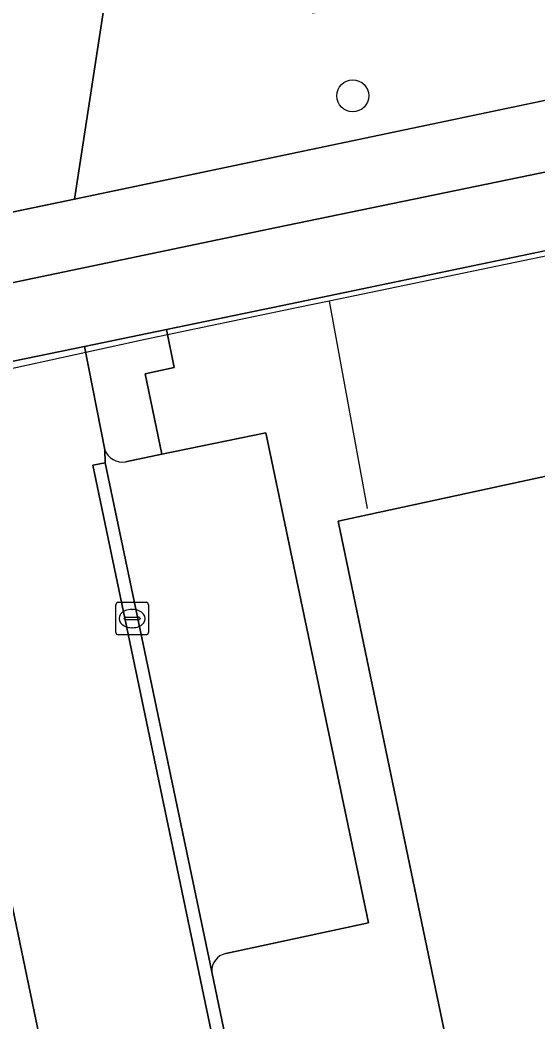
# Model space of a CAD drawing. Extents: x 162989 to 165008, y 383432 to 384338.
# Drawn here: x 164373.39 to 164389.31, y 384187.96 to 384218.73 of the extents above; entities that cross this region are included whole.
import ezdxf

# ---------------------------------------------------------------- set-up
doc = ezdxf.new("R2010")
doc.units = 0
for name, color, linetype in [('IMGEO_Berm_groen', 7, 'Continuous'), ('IMGEO_Boom', 7, 'Continuous'), ('IMGEO_Erf', 7, 'Continuous'), ('IMGEO_Fietspad_open', 7, 'Continuous'), ('IMGEO_Hek', 7, 'Continuous'), ('IMGEO_Kolk', 7, 'Continuous'), ('IMGEO_Pand', 7, 'Continuous'), ('IMGEO_Parkeervlak_open', 7, 'Continuous'), ('IMGEO_Rijbaan_lokaal_open', 7, 'Continuous'), ('IMGEO_Voetpad_open', 7, 'Continuous')]:
    doc.layers.add(name, color=color, linetype=linetype)

msp = doc.modelspace()

# ---------------------------------------------------------------- linework, layer by layer
at = {"layer": 'IMGEO_Berm_groen'}
msp.add_lwpolyline([(164621.862, 384264.76), (164620.492, 384268.471), (164555.467, 384255.002), (164524.903, 384248.631), (164464.53, 384236.083), (164421.896, 384227.192), (164390.88, 384220.716), (164382.4, 384218.944), (164379.422, 384220.92), (164376.14, 384220.234), (164375.058, 384213.228), (164420.474, 384222.769), (164455.91, 384230.094), (164518.367, 384243.06), (164546.942, 384249.063), (164601.668, 384260.367), (164614.911, 384263.179), (164620.253, 384264.419)], close=True, dxfattribs=at)
at = {"layer": 'IMGEO_Boom'}
msp.add_circle((164383.615, 384216.405), 0.489, dxfattribs=at)
at = {"layer": 'IMGEO_Erf'}
for points in [[(164702.542, 384276.682), (164686.645, 384273.366), (164665.18, 384268.947), (164630.232, 384261.754), (164622.704, 384260.182), (164616.469, 384258.928), (164596.861, 384254.804), (164547.288, 384244.537), (164519.345, 384238.71), (164457.286, 384225.763), (164422.862, 384218.593), (164381.454, 384209.967), (164377.884, 384209.229), (164378.123, 384208.059), (164377.237, 384207.861), (164377.746, 384205.396), (164380.941, 384206.055), (164384.1, 384190.998), (164379.714, 384190.061)], [(164379.277, 384189.498), (164381.181, 384180.394)]]:
    msp.add_lwpolyline(points, dxfattribs=at)
msp.add_lwpolyline([(164424.91, 384160.232), (164417.915, 384193.515), (164398.845, 384189.857), (164406.086, 384155.41), (164407.172, 384150.393), (164406.399, 384150.232), (164400.081, 384148.92), (164394.73, 384147.808), (164383.164, 384203.343), (164414.447, 384210.113), (164414.15, 384211.527), (164489, 384227.27), (164500, 384229.584), (164536.198, 384237.198), (164537.225, 384232.305), (164548.614, 384178.063), (164501.388, 384168.148), (164500, 384174.772), (164492.359, 384211.239), (164472.947, 384207.159), (164477.832, 384183.916), (164483.936, 384185.199), (164486.464, 384173.17)], close=True, dxfattribs=at)
msp.add_arc((164379.822, 384189.526), 0.545, 101.3819, 182.981, dxfattribs=at)
at = {"layer": 'IMGEO_Fietspad_open'}
for points in [[(164760.414, 384297.16), (164750.072, 384294.08), (164743.455, 384292.083), (164732.882, 384288.981), (164719.259, 384285.393), (164712.282, 384283.716), (164708.147, 384282.771), (164701.495, 384281.192), (164685.474, 384277.875), (164664.073, 384273.466), (164628.204, 384266.078), (164621.862, 384264.76), (164620.253, 384264.419), (164614.911, 384263.179), (164601.668, 384260.367), (164546.942, 384249.063), (164518.367, 384243.06), (164455.91, 384230.094), (164420.474, 384222.769), (164375.058, 384213.228), (164369.158, 384212.004), (164362.699, 384210.649), (164358.575, 384209.758)], [(164362.291, 384208.423), (164363.012, 384208.561), (164381.266, 384212.358), (164420.995, 384220.561), (164456.723, 384228.059), (164518.811, 384240.991), (164547.661, 384247.037), (164596.703, 384257.177), (164615.08, 384261.039), (164621.939, 384262.625), (164632.821, 384264.869), (164664.708, 384271.421), (164686.015, 384275.841), (164702.008, 384279.048), (164719.842, 384283.366), (164733.411, 384286.927), (164743.968, 384290.05), (164750.702, 384292.069), (164757.17, 384293.969), (164764.089, 384296.01)]]:
    msp.add_lwpolyline(points, dxfattribs=at)
at = {"layer": 'IMGEO_Hek'}
for points in [[(164623.25, 384260.057), (164613.448, 384258.055), (164604.766, 384256.214), (164581.202, 384251.294), (164559.324, 384246.854), (164546.65, 384244.257), (164518.794, 384238.399), (164469.831, 384228.166), (164382.891, 384210.102)], [(164382.891, 384210.102), (164381.937, 384209.904), (164377.233, 384208.923), (164370.68, 384207.485), (164365.307, 384206.305)], [(164382.891, 384210.102), (164384.053, 384203.725)]]:
    msp.add_lwpolyline(points, dxfattribs=at)
at = {"layer": 'IMGEO_Kolk'}
for p, q in [((164376.407, 384200.848), (164377.259, 384200.848)), ((164376.332, 384199.922), (164376.332, 384200.774)), ((164376.82, 384200.628), (164376.845, 384200.628)), ((164377.333, 384200.774), (164377.333, 384199.922)), ((164376.591, 384200.342), (164376.591, 384200.354)), ((164377.029, 384200.305), (164376.631, 384200.305)), ((164376.634, 384200.391), (164377.032, 384200.391)), ((164377.075, 384200.354), (164377.075, 384200.342)), ((164376.843, 384200.068), (164376.818, 384200.068)), ((164377.259, 384199.848), (164376.407, 384199.848))]:
    msp.add_line(p, q, dxfattribs=at)
for points in [[(164376.407, 384200.848), (164377.259, 384200.848)], [(164376.332, 384199.922), (164376.332, 384200.774)], [(164377.333, 384200.774), (164377.333, 384199.922)], [(164377.259, 384199.848), (164376.407, 384199.848)]]:
    msp.add_lwpolyline(points, dxfattribs=at)
for centre, radius, start, end in [((164376.409, 384200.772), 0.0765, 91.552, 178.448), ((164376.409, 384200.772), 0.0765, 91.552, 178.448), ((164377.257, 384200.772), 0.0765, 1.552, 88.448), ((164377.257, 384200.772), 0.0765, 1.552, 88.448), ((164376.631, 384200.351), 0.0403, 85.8775, 175.7526), ((164376.628, 384200.341), 0.0366, 178.938, 274.7102), ((164377.032, 384200.348), 0.043, 264.8664, 352.4533), ((164377.036, 384200.353), 0.0386, 1.7309, 96.639), ((164376.409, 384199.924), 0.0765, 181.552, 268.448), ((164376.409, 384199.924), 0.0765, 181.552, 268.448), ((164377.257, 384199.924), 0.0765, 271.552, 358.448), ((164377.257, 384199.924), 0.0765, 271.552, 358.448)]:
    msp.add_arc(centre, radius, start, end, dxfattribs=at)
for centre, major_axis, ratio, start_param, end_param in [((164376.819, 384200.348), (-0.387, 0.002), 0.722429, 4.712389, 7.853982), ((164376.844, 384200.348), (-0.39, 0.002), 0.717154, 1.570796, 4.712389)]:
    msp.add_ellipse(centre, major_axis=major_axis, ratio=ratio, start_param=start_param, end_param=end_param, dxfattribs=at)
at = {"layer": 'IMGEO_Pand'}
msp.add_lwpolyline([(164398.845, 384189.857), (164417.915, 384193.515), (164414.447, 384210.113), (164383.164, 384203.343), (164394.73, 384147.808), (164400.081, 384148.92), (164406.399, 384150.232), (164407.172, 384150.393), (164406.086, 384155.41)], close=True, dxfattribs=at)
at = {"layer": 'IMGEO_Parkeervlak_open'}
for points in [[(164380.941, 384206.055), (164377.746, 384205.396), (164376.633, 384205.166)], [(164379.714, 384190.061), (164384.1, 384190.998), (164380.941, 384206.055)], [(164375.989, 384205.531), (164376.006, 384205.133), (164379.277, 384189.498)]]:
    msp.add_lwpolyline(points, dxfattribs=at)
msp.add_lwpolyline([(164365.037, 384203.917), (164377.402, 384144.374), (164382.721, 384145.472), (164370.326, 384205.032)], close=True, dxfattribs=at)
for centre, radius, start, end in [((164376.53, 384205.735), 0.579, 200.6802, 280.2332), ((164379.822, 384189.526), 0.545, 101.3819, 182.981)]:
    msp.add_arc(centre, radius, start, end, dxfattribs=at)
at = {"layer": 'IMGEO_Rijbaan_lokaal_open'}
for points in [[(164376.14, 384220.234), (164371.085, 384219.184), (164365.779, 384218.091), (164369.158, 384212.004), (164375.058, 384213.228)], [(164388.125, 384147.323), (164381.181, 384180.394), (164379.277, 384189.498), (164376.006, 384205.133), (164375.621, 384205.059), (164387.713, 384147.274)]]:
    msp.add_lwpolyline(points, close=True, dxfattribs=at)
for points in [[(164375.621, 384205.059), (164376.006, 384205.133), (164375.989, 384205.531), (164375.373, 384208.71), (164370.622, 384207.729), (164371.072, 384205.845)], [(164370.964, 384205.167), (164370.326, 384205.032), (164382.721, 384145.472), (164383.151, 384145.561), (164383.496, 384145.45), (164383.711, 384145.157), (164384.208, 384142.636)], [(164388.782, 384144.026), (164388.125, 384147.323), (164387.713, 384147.274), (164375.621, 384205.059)]]:
    msp.add_lwpolyline(points, dxfattribs=at)
at = {"layer": 'IMGEO_Voetpad_open'}
for points in [[(164764.089, 384296.01), (164757.17, 384293.969), (164750.702, 384292.069), (164743.968, 384290.05), (164733.411, 384286.927), (164719.842, 384283.366), (164702.008, 384279.048), (164686.015, 384275.841), (164664.708, 384271.421), (164632.821, 384264.869), (164621.939, 384262.625), (164615.08, 384261.039), (164596.703, 384257.177), (164547.661, 384247.037), (164518.811, 384240.991), (164456.723, 384228.059), (164420.995, 384220.561), (164381.266, 384212.358), (164363.012, 384208.561), (164362.291, 384208.423)], [(164363.83, 384206.325), (164364.628, 384206.49), (164370.622, 384207.729), (164375.373, 384208.71), (164377.884, 384209.229), (164381.454, 384209.967), (164422.862, 384218.593), (164457.286, 384225.763), (164519.345, 384238.71), (164547.288, 384244.537), (164596.861, 384254.804)], [(164377.237, 384207.861), (164378.123, 384208.059), (164377.884, 384209.229), (164375.373, 384208.71), (164375.989, 384205.531)], [(164376.633, 384205.166), (164377.746, 384205.396), (164377.237, 384207.861)]]:
    msp.add_lwpolyline(points, dxfattribs=at)
msp.add_arc((164376.53, 384205.735), 0.579, 200.6802, 280.2332, dxfattribs=at)

doc.saveas('drawing.dxf')
